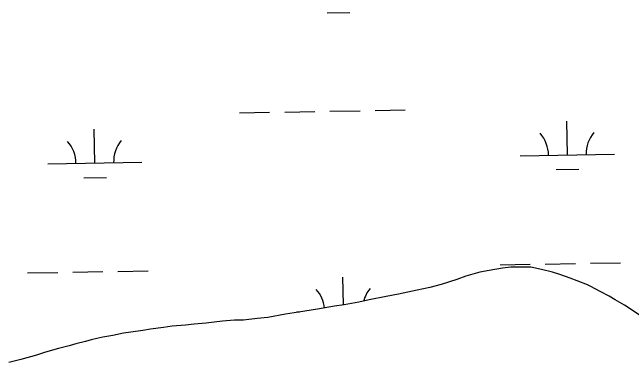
# Model space of a CAD drawing. Extents: x 3887375 to 3925618, y 296674 to 322633.
# Drawn here: x 3897586 to 3898244, y 317870 to 318243 of the extents above; entities that cross this region are included whole.
import ezdxf

# ---------------------------------------------------------------- set-up
doc = ezdxf.new("R2010")
doc.units = 0
doc.layers.add('V-TOPO-SHOR', color=7, linetype='Continuous')
doc.layers.add('V-WETL-SWMP', color=7, linetype='Continuous')

msp = doc.modelspace()

# ---------------------------------------------------------------- linework, layer by layer
at = {"layer": 'V-TOPO-SHOR'}
for points in [[(3898252.45, 317920.73), (3898239.43, 317929.8), (3898236.4, 317931.68), (3898226.7, 317937.34), (3898220.33, 317941.11), (3898210.62, 317946.15), (3898200.6, 317951.2), (3898197.27, 317953.09), (3898186.02, 317957.54), (3898178.71, 317960.1), (3898167.76, 317963.95), (3898160.15, 317966.51), (3898148.27, 317969.45), (3898136.98, 317971.76), (3898129.03, 317971.89), (3898115.88, 317971.78), (3898106.99, 317971), (3898092.88, 317968.47), (3898082.75, 317966.48), (3898068.01, 317962.42), (3898058.47, 317958.9), (3898041.87, 317953.65), (3898029.58, 317950.17), (3898016.39, 317947.62)], [(3898016.39, 317947.62), (3897996.43, 317943.34), (3897983.24, 317940.79), (3897965.44, 317937.09), (3897954.39, 317934.81), (3897938.75, 317932), (3897928.32, 317930.32), (3897910.53, 317927.23), (3897890.29, 317924.18), (3897876.49, 317921.94), (3897857.77, 317918.56), (3897846.43, 317917.21), (3897831.73, 317915.6), (3897822.24, 317915.44), (3897809.38, 317914.41), (3897800.79, 317913.32), (3897792.21, 317912.23), (3897779.35, 317911.21), (3897770.16, 317910.43), (3897756.06, 317909.12), (3897746.86, 317907.73), (3897733.07, 317906.11), (3897724.79, 317904.71), (3897712.22, 317902.76), (3897704.25, 317901.66), (3897693.2, 317899.38), (3897682.46, 317897.41), (3897676.01, 317895.98), (3897670.18, 317894.54), (3897664.04, 317893.1), (3897653.6, 317890.51), (3897646.53, 317888.48), (3897635.17, 317885.59), (3897621.64, 317881.52), (3897611.8, 317878.31), (3897595.21, 317873.67), (3897582.62, 317870.5)]]:
    msp.add_lwpolyline(points, dxfattribs=at)
at = {"layer": 'V-WETL-SWMP'}
for p, q in [((3897920.63, 318242.12), (3897944.62, 318242.54)), ((3897827.59, 318135.87), (3897859.59, 318136.42)), ((3897875.59, 318136.69), (3897907.58, 318137.24)), ((3897923.58, 318137.52), (3897955.57, 318138.07)), ((3897971.57, 318138.34), (3898003.57, 318138.89)), ((3898175.73, 318091.1), (3898175.11, 318127.09)), ((3897673.89, 318082.48), (3897673.28, 318118.48)), ((3898125.74, 318090.24), (3898225.72, 318091.96)), ((3897623.9, 318081.63), (3897723.89, 318083.34)), ((3898164, 318075.46), (3898187.99, 318075.87)), ((3897662.16, 318066.85), (3897686.16, 318067.26)), ((3898104.31, 317974.42), (3898136.31, 317974.97)), ((3898152.31, 317975.25), (3898184.3, 317975.8)), ((3898200.3, 317976.07), (3898232.29, 317976.62)), ((3897602.48, 317965.81), (3897634.47, 317966.36)), ((3897650.47, 317966.63), (3897682.47, 317967.18)), ((3897698.46, 317967.46), (3897730.46, 317968.01)), ((3897937.95, 317931.87), (3897937.45, 317961.13)), ((3897888.08, 317924.27), (3897891.3, 317924.33))]:
    msp.add_line(p, q, dxfattribs=at)
msp.add_lwpolyline([(3898252.45, 317920.73), (3898239.43, 317929.8), (3898236.4, 317931.68), (3898226.7, 317937.34), (3898220.33, 317941.11), (3898210.62, 317946.15), (3898200.6, 317951.2), (3898197.27, 317953.09), (3898186.02, 317957.54), (3898178.72, 317960.1), (3898167.76, 317963.95), (3898160.15, 317966.51), (3898148.27, 317969.45), (3898136.98, 317971.76), (3898129.03, 317971.89), (3898115.88, 317971.78), (3898106.99, 317971), (3898092.88, 317968.47), (3898082.75, 317966.48), (3898068.01, 317962.43), (3898058.47, 317958.9), (3898041.87, 317953.65), (3898029.58, 317950.17), (3898016.39, 317947.62), (3897996.43, 317943.34), (3897983.24, 317940.79), (3897965.44, 317937.09), (3897954.39, 317934.81), (3897938.75, 317931.99), (3897928.32, 317930.32), (3897910.53, 317927.23), (3897890.29, 317924.18), (3897876.49, 317921.94), (3897857.77, 317918.56), (3897846.43, 317917.21), (3897831.73, 317915.6), (3897822.24, 317915.44), (3897809.37, 317914.41), (3897800.79, 317913.32), (3897792.21, 317912.23), (3897779.34, 317911.21), (3897770.16, 317910.43), (3897756.06, 317909.12), (3897746.86, 317907.73), (3897733.07, 317906.11), (3897724.79, 317904.71), (3897712.22, 317902.76), (3897704.25, 317901.66), (3897693.2, 317899.38), (3897682.46, 317897.41), (3897676.01, 317895.98), (3897670.18, 317894.54), (3897664.04, 317893.1), (3897653.6, 317890.51), (3897646.53, 317888.48), (3897635.17, 317885.59), (3897621.64, 317881.52), (3897611.8, 317878.31), (3897595.21, 317873.67), (3897582.62, 317870.5)], dxfattribs=at)
for centre, start, end in [((3898120.49, 318090.62), 0.21154, 41.7552), ((3898230.96, 318092.52), 140.21154, 181.75519), ((3897618.65, 318082.01), 0.21154, 41.7552), ((3897729.12, 318083.91), 140.21154, 181.75519), ((3897882.83, 317924.66), 6.26373, 41.7552), ((3897993.3, 317926.55), 140.21154, 164.75644)]:
    msp.add_arc(centre, 35.25, start, end, dxfattribs=at)

doc.saveas('drawing.dxf')
